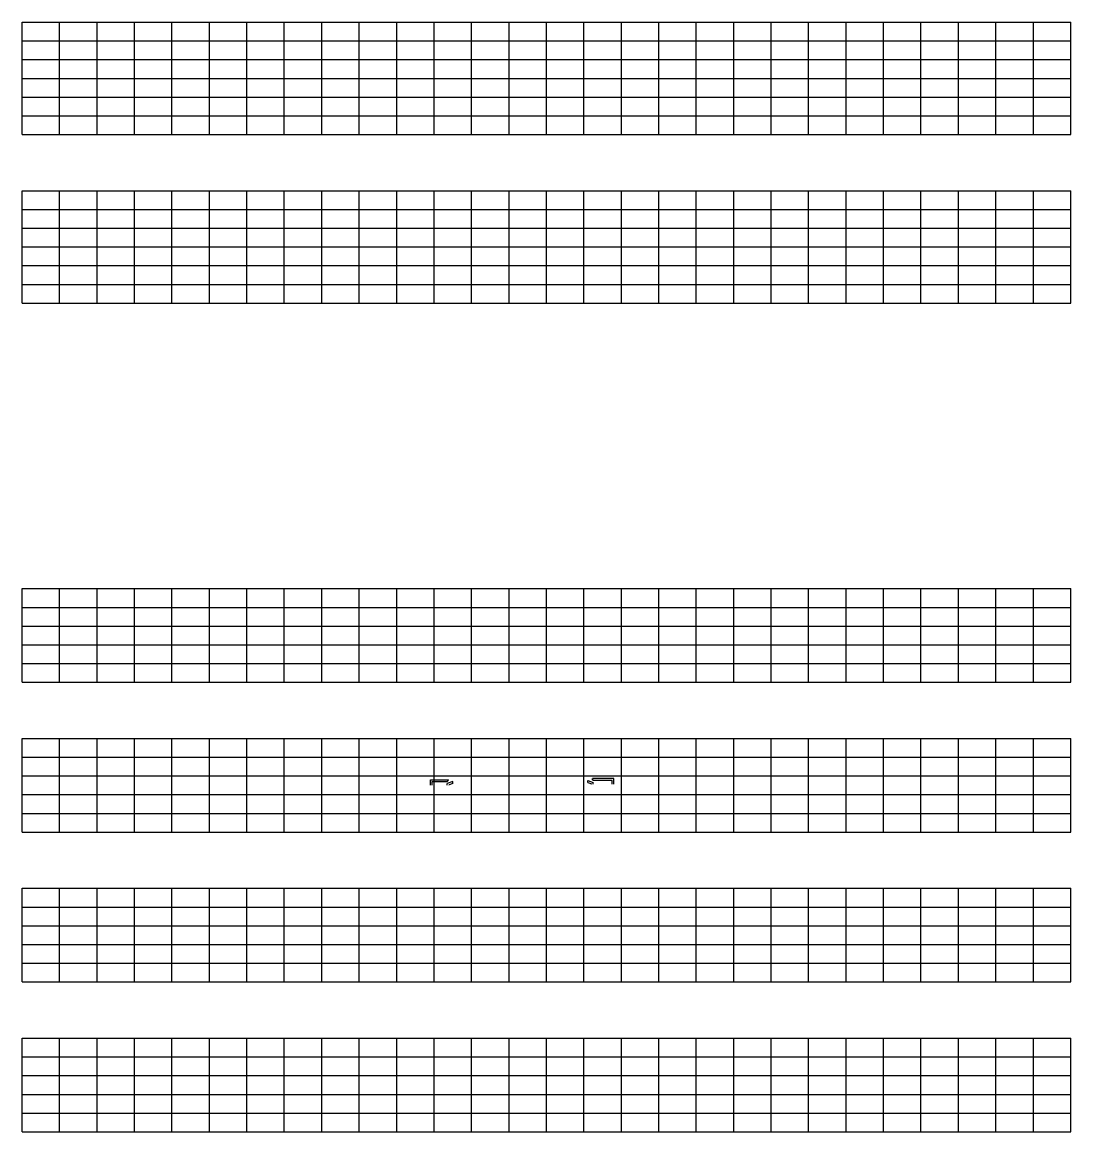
# Model space of a CAD drawing. Extents: x 1374311 to 1383814, y 384102 to 406278.
# Drawn here: x 1377537.5 to 1377817.5, y 385381.8 to 385678 of the extents above; entities that cross this region are included whole.
import ezdxf

# ---------------------------------------------------------------- set-up
doc = ezdxf.new("R2010")
doc.units = 0
doc.layers.add('R_Border Prem', color=7, linetype='Continuous')
doc.layers.add('R_Grid', color=7, linetype='Continuous')

msp = doc.modelspace()

# ---------------------------------------------------------------- linework, layer by layer
at = {"layer": 'R_Border Prem'}
for p, q in [((1377646.52, 385475.76), (1377651.27, 385475.76)), ((1377646.52, 385474.26), (1377646.52, 385475.76)), ((1377647.02, 385474.26), (1377647.02, 385475.26)), ((1377647.02, 385475.26), (1377651.02, 385475.26)), ((1377651.36, 385475.6), (1377651.02, 385475.26)), ((1377652.52, 385475.28), (1377651.02, 385474.76)), ((1377651.02, 385474.26), (1377651.02, 385474.76)), ((1377651.36, 385475.6), (1377651.27, 385475.76)), ((1377652.52, 385474.75), (1377651.52, 385474.41)), ((1377651.52, 385474.26), (1377651.52, 385474.41)), ((1377688.52, 385475.56), (1377690.02, 385475.04)), ((1377688.52, 385475.03), (1377689.52, 385474.69)), ((1377689.52, 385474.54), (1377689.52, 385474.69)), ((1377689.69, 385475.88), (1377689.77, 385476.04)), ((1377689.69, 385475.88), (1377690.02, 385475.54)), ((1377695.52, 385476.04), (1377689.77, 385476.04)), ((1377695.02, 385475.54), (1377690.02, 385475.54)), ((1377690.02, 385474.54), (1377690.02, 385475.04)), ((1377695.02, 385474.54), (1377695.02, 385475.54)), ((1377695.52, 385474.54), (1377695.52, 385476.04))]:
    msp.add_line(p, q, dxfattribs=at)
for points in [[(1377652.52, 385474.75), (1377652.52, 385475.28)], [(1377688.52, 385475.03), (1377688.52, 385475.56)]]:
    msp.add_lwpolyline(points, dxfattribs=at)
at = {"layer": 'R_Grid'}
for p, q in [((1377537.52, 385677.98), (1377817.52, 385677.98)), ((1377537.52, 385647.98), (1377537.52, 385677.98)), ((1377537.52, 385677.98), (1377817.52, 385677.98)), ((1377537.52, 385647.98), (1377537.52, 385677.98)), ((1377547.52, 385647.98), (1377547.52, 385677.98)), ((1377547.52, 385647.98), (1377547.52, 385677.98)), ((1377557.52, 385647.98), (1377557.52, 385677.98)), ((1377557.52, 385647.98), (1377557.52, 385677.98)), ((1377567.52, 385647.98), (1377567.52, 385677.98)), ((1377567.52, 385647.98), (1377567.52, 385677.98)), ((1377577.52, 385647.98), (1377577.52, 385677.98)), ((1377577.52, 385647.98), (1377577.52, 385677.98)), ((1377587.52, 385647.98), (1377587.52, 385677.98)), ((1377587.52, 385647.98), (1377587.52, 385677.98)), ((1377597.52, 385647.98), (1377597.52, 385677.98)), ((1377597.52, 385647.98), (1377597.52, 385677.98)), ((1377607.52, 385647.98), (1377607.52, 385677.98)), ((1377607.52, 385647.98), (1377607.52, 385677.98)), ((1377617.52, 385647.98), (1377617.52, 385677.98)), ((1377617.52, 385647.98), (1377617.52, 385677.98)), ((1377627.52, 385647.98), (1377627.52, 385677.98)), ((1377627.52, 385647.98), (1377627.52, 385677.98)), ((1377637.52, 385647.98), (1377637.52, 385677.98)), ((1377637.52, 385647.98), (1377637.52, 385677.98)), ((1377647.52, 385647.98), (1377647.52, 385677.98)), ((1377647.52, 385647.98), (1377647.52, 385677.98)), ((1377657.52, 385647.98), (1377657.52, 385677.98)), ((1377657.52, 385647.98), (1377657.52, 385677.98)), ((1377667.52, 385647.98), (1377667.52, 385677.98)), ((1377667.52, 385647.98), (1377667.52, 385677.98)), ((1377677.52, 385647.98), (1377677.52, 385677.98)), ((1377677.52, 385647.98), (1377677.52, 385677.98)), ((1377687.52, 385647.98), (1377687.52, 385677.98)), ((1377687.52, 385647.98), (1377687.52, 385677.98)), ((1377697.52, 385647.98), (1377697.52, 385677.98)), ((1377697.52, 385647.98), (1377697.52, 385677.98)), ((1377707.52, 385647.98), (1377707.52, 385677.98)), ((1377707.52, 385647.98), (1377707.52, 385677.98)), ((1377717.52, 385647.98), (1377717.52, 385677.98)), ((1377717.52, 385647.98), (1377717.52, 385677.98)), ((1377727.52, 385647.98), (1377727.52, 385677.98)), ((1377727.52, 385647.98), (1377727.52, 385677.98)), ((1377737.52, 385647.98), (1377737.52, 385677.98)), ((1377737.52, 385647.98), (1377737.52, 385677.98)), ((1377747.52, 385647.98), (1377747.52, 385677.98)), ((1377747.52, 385647.98), (1377747.52, 385677.98)), ((1377757.52, 385647.98), (1377757.52, 385677.98)), ((1377757.52, 385647.98), (1377757.52, 385677.98)), ((1377767.52, 385647.98), (1377767.52, 385677.98)), ((1377767.52, 385647.98), (1377767.52, 385677.98)), ((1377777.52, 385647.98), (1377777.52, 385677.98)), ((1377777.52, 385647.98), (1377777.52, 385677.98)), ((1377787.52, 385647.98), (1377787.52, 385677.98)), ((1377787.52, 385647.98), (1377787.52, 385677.98)), ((1377797.52, 385647.98), (1377797.52, 385677.98)), ((1377797.52, 385647.98), (1377797.52, 385677.98)), ((1377807.52, 385647.98), (1377807.52, 385677.98)), ((1377807.52, 385647.98), (1377807.52, 385677.98)), ((1377817.52, 385647.98), (1377817.52, 385677.98)), ((1377817.52, 385647.98), (1377817.52, 385677.98)), ((1377537.52, 385672.98), (1377817.52, 385672.98)), ((1377537.52, 385672.98), (1377817.52, 385672.98)), ((1377537.52, 385667.98), (1377817.52, 385667.98)), ((1377537.52, 385667.98), (1377817.52, 385667.98)), ((1377537.52, 385662.98), (1377817.52, 385662.98)), ((1377537.52, 385657.98), (1377817.52, 385657.98)), ((1377537.52, 385657.98), (1377817.52, 385657.98)), ((1377537.52, 385652.98), (1377817.52, 385652.98)), ((1377537.52, 385652.98), (1377817.52, 385652.98)), ((1377537.52, 385647.98), (1377817.52, 385647.98)), ((1377537.52, 385647.98), (1377817.52, 385647.98)), ((1377537.52, 385632.98), (1377817.52, 385632.98)), ((1377537.52, 385602.98), (1377537.52, 385632.98)), ((1377537.52, 385632.98), (1377817.52, 385632.98)), ((1377537.52, 385602.98), (1377537.52, 385632.98)), ((1377547.52, 385602.98), (1377547.52, 385632.98)), ((1377547.52, 385602.98), (1377547.52, 385632.98)), ((1377557.52, 385602.98), (1377557.52, 385632.98)), ((1377557.52, 385602.98), (1377557.52, 385632.98)), ((1377567.52, 385602.98), (1377567.52, 385632.98)), ((1377567.52, 385602.98), (1377567.52, 385632.98)), ((1377577.52, 385602.98), (1377577.52, 385632.98)), ((1377577.52, 385602.98), (1377577.52, 385632.98)), ((1377587.52, 385602.98), (1377587.52, 385632.98)), ((1377587.52, 385602.98), (1377587.52, 385632.98)), ((1377597.52, 385602.98), (1377597.52, 385632.98)), ((1377597.52, 385602.98), (1377597.52, 385632.98)), ((1377607.52, 385602.98), (1377607.52, 385632.98)), ((1377607.52, 385602.98), (1377607.52, 385632.98)), ((1377617.52, 385602.98), (1377617.52, 385632.98)), ((1377617.52, 385602.98), (1377617.52, 385632.98)), ((1377627.52, 385602.98), (1377627.52, 385632.98)), ((1377627.52, 385602.98), (1377627.52, 385632.98)), ((1377637.52, 385602.98), (1377637.52, 385632.98)), ((1377637.52, 385602.98), (1377637.52, 385632.98)), ((1377647.52, 385602.98), (1377647.52, 385632.98)), ((1377647.52, 385602.98), (1377647.52, 385632.98)), ((1377657.52, 385602.98), (1377657.52, 385632.98)), ((1377657.52, 385602.98), (1377657.52, 385632.98)), ((1377667.52, 385602.98), (1377667.52, 385632.98)), ((1377667.52, 385602.98), (1377667.52, 385632.98)), ((1377677.52, 385602.98), (1377677.52, 385632.98)), ((1377677.52, 385602.98), (1377677.52, 385632.98)), ((1377687.52, 385602.98), (1377687.52, 385632.98)), ((1377687.52, 385602.98), (1377687.52, 385632.98)), ((1377697.52, 385602.98), (1377697.52, 385632.98)), ((1377697.52, 385602.98), (1377697.52, 385632.98)), ((1377707.52, 385602.98), (1377707.52, 385632.98)), ((1377707.52, 385602.98), (1377707.52, 385632.98)), ((1377717.52, 385602.98), (1377717.52, 385632.98)), ((1377717.52, 385602.98), (1377717.52, 385632.98)), ((1377727.52, 385602.98), (1377727.52, 385632.98)), ((1377727.52, 385602.98), (1377727.52, 385632.98)), ((1377737.52, 385602.98), (1377737.52, 385632.98)), ((1377737.52, 385602.98), (1377737.52, 385632.98)), ((1377747.52, 385602.98), (1377747.52, 385632.98)), ((1377747.52, 385602.98), (1377747.52, 385632.98)), ((1377757.52, 385602.98), (1377757.52, 385632.98)), ((1377757.52, 385602.98), (1377757.52, 385632.98)), ((1377767.52, 385602.98), (1377767.52, 385632.98)), ((1377767.52, 385602.98), (1377767.52, 385632.98)), ((1377777.52, 385602.98), (1377777.52, 385632.98)), ((1377777.52, 385602.98), (1377777.52, 385632.98)), ((1377787.52, 385602.98), (1377787.52, 385632.98)), ((1377787.52, 385602.98), (1377787.52, 385632.98)), ((1377797.52, 385602.98), (1377797.52, 385632.98)), ((1377797.52, 385602.98), (1377797.52, 385632.98)), ((1377807.52, 385602.98), (1377807.52, 385632.98)), ((1377807.52, 385602.98), (1377807.52, 385632.98)), ((1377817.52, 385602.98), (1377817.52, 385632.98)), ((1377817.52, 385602.98), (1377817.52, 385632.98)), ((1377537.52, 385627.98), (1377817.52, 385627.98)), ((1377537.52, 385627.98), (1377817.52, 385627.98)), ((1377537.52, 385622.98), (1377817.52, 385622.98)), ((1377537.52, 385622.98), (1377817.52, 385622.98)), ((1377537.52, 385617.98), (1377817.52, 385617.98)), ((1377537.52, 385617.98), (1377817.52, 385617.98)), ((1377537.52, 385612.98), (1377817.52, 385612.98)), ((1377537.52, 385612.98), (1377817.52, 385612.98)), ((1377537.52, 385607.98), (1377817.52, 385607.98)), ((1377537.52, 385607.98), (1377817.52, 385607.98)), ((1377537.52, 385602.98), (1377817.52, 385602.98)), ((1377537.52, 385602.98), (1377817.52, 385602.98)), ((1377537.52, 385526.76), (1377817.52, 385526.76)), ((1377537.52, 385501.76), (1377537.52, 385526.76)), ((1377537.52, 385526.76), (1377817.52, 385526.76)), ((1377537.52, 385501.76), (1377537.52, 385526.76)), ((1377547.52, 385501.76), (1377547.52, 385526.76)), ((1377547.52, 385501.76), (1377547.52, 385526.76)), ((1377557.52, 385501.76), (1377557.52, 385526.76)), ((1377557.52, 385501.76), (1377557.52, 385526.76)), ((1377567.52, 385501.76), (1377567.52, 385526.76)), ((1377567.52, 385501.76), (1377567.52, 385526.76)), ((1377577.52, 385501.76), (1377577.52, 385526.76)), ((1377577.52, 385501.76), (1377577.52, 385526.76)), ((1377587.52, 385501.76), (1377587.52, 385526.76)), ((1377587.52, 385501.76), (1377587.52, 385526.76)), ((1377597.52, 385501.76), (1377597.52, 385526.76)), ((1377597.52, 385501.76), (1377597.52, 385526.76)), ((1377607.52, 385501.76), (1377607.52, 385526.76)), ((1377607.52, 385501.76), (1377607.52, 385526.76)), ((1377617.52, 385501.76), (1377617.52, 385526.76)), ((1377617.52, 385501.76), (1377617.52, 385526.76)), ((1377627.52, 385501.76), (1377627.52, 385526.76)), ((1377627.52, 385501.76), (1377627.52, 385526.76)), ((1377637.52, 385501.76), (1377637.52, 385526.76)), ((1377637.52, 385501.76), (1377637.52, 385526.76)), ((1377647.52, 385501.76), (1377647.52, 385526.76)), ((1377647.52, 385501.76), (1377647.52, 385526.76)), ((1377657.52, 385501.76), (1377657.52, 385526.76)), ((1377657.52, 385501.76), (1377657.52, 385526.76)), ((1377667.52, 385501.76), (1377667.52, 385526.76)), ((1377667.52, 385501.76), (1377667.52, 385526.76)), ((1377677.52, 385501.76), (1377677.52, 385526.76)), ((1377677.52, 385501.76), (1377677.52, 385526.76)), ((1377687.52, 385501.76), (1377687.52, 385526.76)), ((1377687.52, 385501.76), (1377687.52, 385526.76)), ((1377697.52, 385501.76), (1377697.52, 385526.76)), ((1377697.52, 385501.76), (1377697.52, 385526.76)), ((1377707.52, 385501.76), (1377707.52, 385526.76)), ((1377707.52, 385501.76), (1377707.52, 385526.76)), ((1377717.52, 385501.76), (1377717.52, 385526.76)), ((1377717.52, 385501.76), (1377717.52, 385526.76)), ((1377727.52, 385501.76), (1377727.52, 385526.76)), ((1377727.52, 385501.76), (1377727.52, 385526.76)), ((1377737.52, 385501.76), (1377737.52, 385526.76)), ((1377737.52, 385501.76), (1377737.52, 385526.76)), ((1377747.52, 385501.76), (1377747.52, 385526.76)), ((1377747.52, 385501.76), (1377747.52, 385526.76)), ((1377757.52, 385501.76), (1377757.52, 385526.76)), ((1377757.52, 385501.76), (1377757.52, 385526.76)), ((1377767.52, 385501.76), (1377767.52, 385526.76)), ((1377767.52, 385501.76), (1377767.52, 385526.76)), ((1377777.52, 385501.76), (1377777.52, 385526.76)), ((1377777.52, 385501.76), (1377777.52, 385526.76)), ((1377787.52, 385501.76), (1377787.52, 385526.76)), ((1377787.52, 385501.76), (1377787.52, 385526.76)), ((1377797.52, 385501.76), (1377797.52, 385526.76)), ((1377797.52, 385501.76), (1377797.52, 385526.76)), ((1377807.52, 385501.76), (1377807.52, 385526.76)), ((1377807.52, 385501.76), (1377807.52, 385526.76)), ((1377817.52, 385501.76), (1377817.52, 385526.76)), ((1377817.52, 385501.76), (1377817.52, 385526.76)), ((1377537.52, 385521.76), (1377817.52, 385521.76)), ((1377537.52, 385521.76), (1377817.52, 385521.76)), ((1377537.52, 385516.76), (1377817.52, 385516.76)), ((1377537.52, 385516.76), (1377817.52, 385516.76)), ((1377537.52, 385511.76), (1377817.52, 385511.76)), ((1377537.52, 385511.76), (1377817.52, 385511.76)), ((1377537.52, 385506.76), (1377817.52, 385506.76)), ((1377537.52, 385506.76), (1377817.52, 385506.76)), ((1377537.52, 385501.76), (1377817.52, 385501.76)), ((1377537.52, 385501.76), (1377817.52, 385501.76)), ((1377537.52, 385486.76), (1377817.52, 385486.76)), ((1377537.52, 385461.76), (1377537.52, 385486.76)), ((1377537.52, 385486.76), (1377817.52, 385486.76)), ((1377537.52, 385461.76), (1377537.52, 385486.76)), ((1377547.52, 385461.76), (1377547.52, 385486.76)), ((1377547.52, 385461.76), (1377547.52, 385486.76)), ((1377557.52, 385461.76), (1377557.52, 385486.76)), ((1377557.52, 385461.76), (1377557.52, 385486.76)), ((1377567.52, 385461.76), (1377567.52, 385486.76)), ((1377567.52, 385461.76), (1377567.52, 385486.76)), ((1377577.52, 385461.76), (1377577.52, 385486.76)), ((1377577.52, 385461.76), (1377577.52, 385486.76)), ((1377587.52, 385461.76), (1377587.52, 385486.76)), ((1377587.52, 385461.76), (1377587.52, 385486.76)), ((1377597.52, 385461.76), (1377597.52, 385486.76)), ((1377597.52, 385461.76), (1377597.52, 385486.76)), ((1377607.52, 385461.76), (1377607.52, 385486.76)), ((1377607.52, 385461.76), (1377607.52, 385486.76)), ((1377617.52, 385461.76), (1377617.52, 385486.76)), ((1377617.52, 385461.76), (1377617.52, 385486.76)), ((1377627.52, 385461.76), (1377627.52, 385486.76)), ((1377627.52, 385461.76), (1377627.52, 385486.76)), ((1377637.52, 385461.76), (1377637.52, 385486.76)), ((1377637.52, 385461.76), (1377637.52, 385486.76)), ((1377647.52, 385461.76), (1377647.52, 385486.76)), ((1377647.52, 385461.76), (1377647.52, 385486.76)), ((1377657.52, 385461.76), (1377657.52, 385486.76)), ((1377657.52, 385461.76), (1377657.52, 385486.76)), ((1377667.52, 385461.76), (1377667.52, 385486.76)), ((1377667.52, 385461.76), (1377667.52, 385486.76)), ((1377677.52, 385461.76), (1377677.52, 385486.76)), ((1377677.52, 385461.76), (1377677.52, 385486.76)), ((1377687.52, 385461.76), (1377687.52, 385486.76)), ((1377687.52, 385461.76), (1377687.52, 385486.76)), ((1377697.52, 385461.76), (1377697.52, 385486.76)), ((1377697.52, 385461.76), (1377697.52, 385486.76)), ((1377707.52, 385461.76), (1377707.52, 385486.76)), ((1377707.52, 385461.76), (1377707.52, 385486.76)), ((1377717.52, 385461.76), (1377717.52, 385486.76)), ((1377717.52, 385461.76), (1377717.52, 385486.76)), ((1377727.52, 385461.76), (1377727.52, 385486.76)), ((1377727.52, 385461.76), (1377727.52, 385486.76)), ((1377737.52, 385461.76), (1377737.52, 385486.76)), ((1377737.52, 385461.76), (1377737.52, 385486.76)), ((1377747.52, 385461.76), (1377747.52, 385486.76)), ((1377747.52, 385461.76), (1377747.52, 385486.76)), ((1377757.52, 385461.76), (1377757.52, 385486.76)), ((1377757.52, 385461.76), (1377757.52, 385486.76)), ((1377767.52, 385461.76), (1377767.52, 385486.76)), ((1377767.52, 385461.76), (1377767.52, 385486.76)), ((1377777.52, 385461.76), (1377777.52, 385486.76)), ((1377777.52, 385461.76), (1377777.52, 385486.76)), ((1377787.52, 385461.76), (1377787.52, 385486.76)), ((1377787.52, 385461.76), (1377787.52, 385486.76)), ((1377797.52, 385461.76), (1377797.52, 385486.76)), ((1377797.52, 385461.76), (1377797.52, 385486.76)), ((1377807.52, 385461.76), (1377807.52, 385486.76)), ((1377807.52, 385461.76), (1377807.52, 385486.76)), ((1377817.52, 385461.76), (1377817.52, 385486.76)), ((1377817.52, 385461.76), (1377817.52, 385486.76)), ((1377537.52, 385481.76), (1377817.52, 385481.76)), ((1377537.52, 385481.76), (1377817.52, 385481.76)), ((1377537.52, 385476.76), (1377817.52, 385476.76)), ((1377537.52, 385476.76), (1377817.52, 385476.76)), ((1377537.52, 385471.76), (1377817.52, 385471.76)), ((1377537.52, 385471.76), (1377817.52, 385471.76)), ((1377537.52, 385466.76), (1377817.52, 385466.76)), ((1377537.52, 385466.76), (1377817.52, 385466.76)), ((1377537.52, 385461.76), (1377817.52, 385461.76)), ((1377537.52, 385461.76), (1377817.52, 385461.76)), ((1377537.52, 385446.76), (1377817.52, 385446.76)), ((1377537.52, 385421.76), (1377537.52, 385446.76)), ((1377537.52, 385446.76), (1377817.52, 385446.76)), ((1377537.52, 385421.76), (1377537.52, 385446.76)), ((1377547.52, 385421.76), (1377547.52, 385446.76)), ((1377547.52, 385421.76), (1377547.52, 385446.76)), ((1377557.52, 385421.76), (1377557.52, 385446.76)), ((1377557.52, 385421.76), (1377557.52, 385446.76)), ((1377567.52, 385421.76), (1377567.52, 385446.76)), ((1377567.52, 385421.76), (1377567.52, 385446.76)), ((1377577.52, 385421.76), (1377577.52, 385446.76)), ((1377577.52, 385421.76), (1377577.52, 385446.76)), ((1377587.52, 385421.76), (1377587.52, 385446.76)), ((1377587.52, 385421.76), (1377587.52, 385446.76)), ((1377597.52, 385421.76), (1377597.52, 385446.76)), ((1377597.52, 385421.76), (1377597.52, 385446.76)), ((1377607.52, 385421.76), (1377607.52, 385446.76)), ((1377607.52, 385421.76), (1377607.52, 385446.76)), ((1377617.52, 385421.76), (1377617.52, 385446.76)), ((1377617.52, 385421.76), (1377617.52, 385446.76)), ((1377627.52, 385421.76), (1377627.52, 385446.76)), ((1377627.52, 385421.76), (1377627.52, 385446.76)), ((1377637.52, 385421.76), (1377637.52, 385446.76)), ((1377637.52, 385421.76), (1377637.52, 385446.76)), ((1377647.52, 385421.76), (1377647.52, 385446.76)), ((1377647.52, 385421.76), (1377647.52, 385446.76)), ((1377657.52, 385421.76), (1377657.52, 385446.76)), ((1377657.52, 385421.76), (1377657.52, 385446.76)), ((1377667.52, 385421.76), (1377667.52, 385446.76)), ((1377667.52, 385421.76), (1377667.52, 385446.76)), ((1377677.52, 385421.76), (1377677.52, 385446.76)), ((1377677.52, 385421.76), (1377677.52, 385446.76)), ((1377687.52, 385421.76), (1377687.52, 385446.76)), ((1377687.52, 385421.76), (1377687.52, 385446.76)), ((1377697.52, 385421.76), (1377697.52, 385446.76)), ((1377697.52, 385421.76), (1377697.52, 385446.76)), ((1377707.52, 385421.76), (1377707.52, 385446.76)), ((1377707.52, 385421.76), (1377707.52, 385446.76)), ((1377717.52, 385421.76), (1377717.52, 385446.76)), ((1377717.52, 385421.76), (1377717.52, 385446.76)), ((1377727.52, 385421.76), (1377727.52, 385446.76)), ((1377727.52, 385421.76), (1377727.52, 385446.76)), ((1377737.52, 385421.76), (1377737.52, 385446.76)), ((1377737.52, 385421.76), (1377737.52, 385446.76)), ((1377747.52, 385421.76), (1377747.52, 385446.76)), ((1377747.52, 385421.76), (1377747.52, 385446.76)), ((1377757.52, 385421.76), (1377757.52, 385446.76)), ((1377757.52, 385421.76), (1377757.52, 385446.76)), ((1377767.52, 385421.76), (1377767.52, 385446.76)), ((1377767.52, 385421.76), (1377767.52, 385446.76)), ((1377777.52, 385421.76), (1377777.52, 385446.76)), ((1377777.52, 385421.76), (1377777.52, 385446.76)), ((1377787.52, 385421.76), (1377787.52, 385446.76)), ((1377787.52, 385421.76), (1377787.52, 385446.76)), ((1377797.52, 385421.76), (1377797.52, 385446.76)), ((1377797.52, 385421.76), (1377797.52, 385446.76)), ((1377807.52, 385421.76), (1377807.52, 385446.76)), ((1377807.52, 385421.76), (1377807.52, 385446.76)), ((1377817.52, 385421.76), (1377817.52, 385446.76)), ((1377817.52, 385421.76), (1377817.52, 385446.76)), ((1377537.52, 385441.76), (1377817.52, 385441.76)), ((1377537.52, 385441.76), (1377817.52, 385441.76)), ((1377537.52, 385436.76), (1377817.52, 385436.76)), ((1377537.52, 385436.76), (1377817.52, 385436.76)), ((1377537.52, 385431.76), (1377817.52, 385431.76)), ((1377537.52, 385431.76), (1377817.52, 385431.76)), ((1377537.52, 385426.76), (1377817.52, 385426.76)), ((1377537.52, 385426.76), (1377817.52, 385426.76)), ((1377537.52, 385421.76), (1377817.52, 385421.76)), ((1377537.52, 385421.76), (1377817.52, 385421.76)), ((1377537.52, 385406.76), (1377817.52, 385406.76)), ((1377537.52, 385381.76), (1377537.52, 385406.76)), ((1377537.52, 385406.76), (1377817.52, 385406.76)), ((1377537.52, 385381.76), (1377537.52, 385406.76)), ((1377547.52, 385381.76), (1377547.52, 385406.76)), ((1377547.52, 385381.76), (1377547.52, 385406.76)), ((1377557.52, 385381.76), (1377557.52, 385406.76)), ((1377557.52, 385381.76), (1377557.52, 385406.76)), ((1377567.52, 385381.76), (1377567.52, 385406.76)), ((1377567.52, 385381.76), (1377567.52, 385406.76)), ((1377577.52, 385381.76), (1377577.52, 385406.76)), ((1377577.52, 385381.76), (1377577.52, 385406.76)), ((1377587.52, 385381.76), (1377587.52, 385406.76)), ((1377587.52, 385381.76), (1377587.52, 385406.76)), ((1377597.52, 385381.76), (1377597.52, 385406.76)), ((1377597.52, 385381.76), (1377597.52, 385406.76)), ((1377607.52, 385381.76), (1377607.52, 385406.76)), ((1377607.52, 385381.76), (1377607.52, 385406.76)), ((1377617.52, 385381.76), (1377617.52, 385406.76)), ((1377617.52, 385381.76), (1377617.52, 385406.76)), ((1377627.52, 385381.76), (1377627.52, 385406.76)), ((1377627.52, 385381.76), (1377627.52, 385406.76)), ((1377637.52, 385381.76), (1377637.52, 385406.76)), ((1377637.52, 385381.76), (1377637.52, 385406.76)), ((1377647.52, 385381.76), (1377647.52, 385406.76)), ((1377647.52, 385381.76), (1377647.52, 385406.76)), ((1377657.52, 385381.76), (1377657.52, 385406.76)), ((1377657.52, 385381.76), (1377657.52, 385406.76)), ((1377667.52, 385381.76), (1377667.52, 385406.76)), ((1377667.52, 385381.76), (1377667.52, 385406.76)), ((1377677.52, 385381.76), (1377677.52, 385406.76)), ((1377677.52, 385381.76), (1377677.52, 385406.76)), ((1377687.52, 385381.76), (1377687.52, 385406.76)), ((1377687.52, 385381.76), (1377687.52, 385406.76)), ((1377697.52, 385381.76), (1377697.52, 385406.76)), ((1377697.52, 385381.76), (1377697.52, 385406.76)), ((1377707.52, 385381.76), (1377707.52, 385406.76)), ((1377707.52, 385381.76), (1377707.52, 385406.76)), ((1377717.52, 385381.76), (1377717.52, 385406.76)), ((1377717.52, 385381.76), (1377717.52, 385406.76)), ((1377727.52, 385381.76), (1377727.52, 385406.76)), ((1377727.52, 385381.76), (1377727.52, 385406.76)), ((1377737.52, 385381.76), (1377737.52, 385406.76)), ((1377737.52, 385381.76), (1377737.52, 385406.76)), ((1377747.52, 385381.76), (1377747.52, 385406.76)), ((1377747.52, 385381.76), (1377747.52, 385406.76)), ((1377757.52, 385381.76), (1377757.52, 385406.76)), ((1377757.52, 385381.76), (1377757.52, 385406.76)), ((1377767.52, 385381.76), (1377767.52, 385406.76)), ((1377767.52, 385381.76), (1377767.52, 385406.76)), ((1377777.52, 385381.76), (1377777.52, 385406.76)), ((1377777.52, 385381.76), (1377777.52, 385406.76)), ((1377787.52, 385381.76), (1377787.52, 385406.76)), ((1377787.52, 385381.76), (1377787.52, 385406.76)), ((1377797.52, 385381.76), (1377797.52, 385406.76)), ((1377797.52, 385381.76), (1377797.52, 385406.76)), ((1377807.52, 385381.76), (1377807.52, 385406.76)), ((1377807.52, 385381.76), (1377807.52, 385406.76)), ((1377817.52, 385381.76), (1377817.52, 385406.76)), ((1377817.52, 385381.76), (1377817.52, 385406.76)), ((1377537.52, 385401.76), (1377817.52, 385401.76)), ((1377537.52, 385401.76), (1377817.52, 385401.76)), ((1377537.52, 385396.76), (1377817.52, 385396.76)), ((1377537.52, 385396.76), (1377817.52, 385396.76)), ((1377537.52, 385391.76), (1377817.52, 385391.76)), ((1377537.52, 385391.76), (1377817.52, 385391.76)), ((1377537.52, 385386.76), (1377817.52, 385386.76)), ((1377537.52, 385386.76), (1377817.52, 385386.76)), ((1377537.52, 385381.76), (1377817.52, 385381.76)), ((1377537.52, 385381.76), (1377817.52, 385381.76))]:
    msp.add_line(p, q, dxfattribs=at)

doc.saveas('drawing.dxf')
